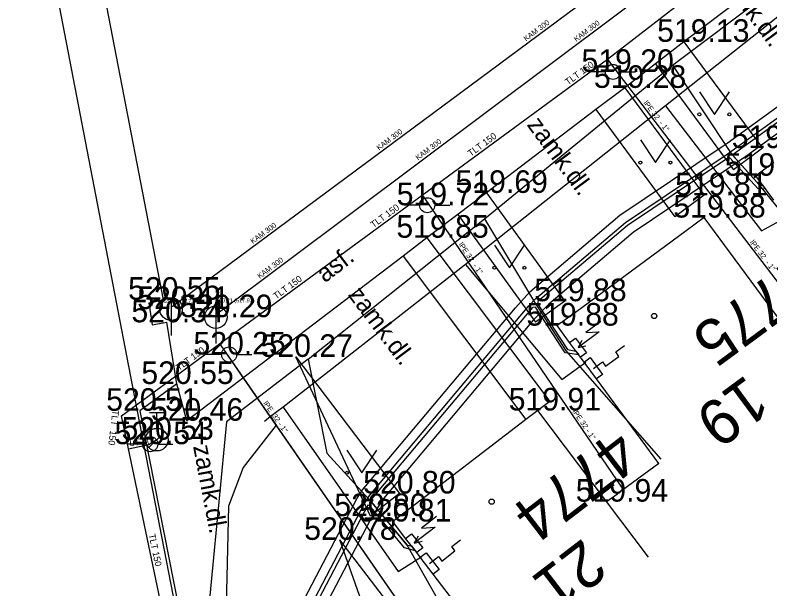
# Model space of a CAD drawing. Extents: x -668867 to -667827, y -1131943 to -1131019.
# Drawn here: x -668471.91 to -668446.84, y -1131403.51 to -1131384.44 of the extents above; entities that cross this region are included whole.
import ezdxf

# ---------------------------------------------------------------- set-up
doc = ezdxf.new("R2010")
doc.units = 0
for name, color, linetype in [('G_Bod_tecka', 7, 'Continuous'), ('G_Bod_vyska', 7, 'Continuous'), ('G_Budovy-znacky', 7, 'Continuous'), ('G_Budovy_Objekty', 7, 'Continuous'), ('G_Budovy_vstupy', 7, 'Continuous'), ('G_Cisla_orientacni', 7, 'Continuous'), ('G_Cisla_popisna', 7, 'Continuous'), ('G_Plochy_zpevnene', 7, 'Continuous'), ('G_Ploty', 7, 'Continuous'), ('G_Popisy_povrchu', 7, 'Continuous'), ('G_Site-kanalizace', 7, 'Continuous'), ('G_Site-Rozvadece', 7, 'Continuous'), ('G_Site-vodovod', 7, 'Continuous'), ('G_Z_CHRANICKA-TEPLOVOD_kotovane', 7, 'Continuous'), ('G_Z_ELsilove_podz_kotovane', 7, 'Continuous'), ('G_Z_KANAL_podz_kotovane', 7, 'Continuous'), ('G_Z_KANAL_podz_priblizne', 7, 'Continuous'), ('G_Z_PLYNY_podz_geodeticky', 7, 'Continuous'), ('G_Z_SPOJE_podz_geodeticky', 7, 'Continuous'), ('G_Z_SPOJE_podz_kotovane', 7, 'Continuous'), ('G_Z_SPOJE_podz_priblizne', 7, 'Continuous'), ('G_Z_VODA_podz_kotovane', 7, 'Continuous'), ('G_Zelen-Znacky', 7, 'Continuous'), ('Vrstva 16', 7, 'Continuous'), ('Vrstva 17', 7, 'Continuous'), ('Vrstva 2', 7, 'Continuous'), ('Vrstva 25', 7, 'Continuous'), ('Vrstva 26', 7, 'Continuous'), ('Vrstva 3', 7, 'Continuous'), ('Vrstva 4', 7, 'Continuous'), ('Vrstva 6', 7, 'Continuous'), ('Vrstva 7', 7, 'Continuous'), ('Vrstva 8', 7, 'Continuous')]:
    doc.layers.add(name, color=color, linetype=linetype)

msp = doc.modelspace()

# ---------------------------------------------------------------- linework, layer by layer
at = {"layer": 'G_Bod_tecka'}
for p, q in [((-668449.7, -1131385.33), (-668449.7, -1131385.33)), ((-668452.05, -1131386.33), (-668452.05, -1131386.33)), ((-668451.66, -1131386.86), (-668451.66, -1131386.86)), ((-668447.08, -1131388.86), (-668447.08, -1131388.86)), ((-668447.31, -1131389.78), (-668447.31, -1131389.78)), ((-668456.25, -1131390.35), (-668456.25, -1131390.35)), ((-668449.02, -1131390.43), (-668449.02, -1131390.43)), ((-668458.22, -1131390.76), (-668458.22, -1131390.76)), ((-668449.02, -1131391.17), (-668449.02, -1131391.17)), ((-668458.23, -1131391.84), (-668458.23, -1131391.84)), ((-668466.98, -1131393.9), (-668466.98, -1131393.9)), ((-668453.65, -1131393.95), (-668453.65, -1131393.95)), ((-668466.73, -1131394.21), (-668466.73, -1131394.21)), ((-668465.24, -1131394.48), (-668465.24, -1131394.48)), ((-668466.87, -1131394.65), (-668466.87, -1131394.65)), ((-668453.9, -1131394.76), (-668453.9, -1131394.76)), ((-668464.8, -1131395.72), (-668464.8, -1131395.72)), ((-668462.58, -1131395.8), (-668462.58, -1131395.8)), ((-668466.54, -1131396.7), (-668466.54, -1131396.7)), ((-668467.76, -1131397.59), (-668467.76, -1131397.59)), ((-668454.55, -1131397.58), (-668454.55, -1131397.58)), ((-668466.21, -1131397.92), (-668466.21, -1131397.92)), ((-668467.2, -1131398.55), (-668467.2, -1131398.55)), ((-668467.42, -1131398.7), (-668467.42, -1131398.7)), ((-668459.14, -1131400.34), (-668459.14, -1131400.34)), ((-668452.26, -1131400.61), (-668452.26, -1131400.61)), ((-668460.1, -1131401.09), (-668460.1, -1131401.09)), ((-668459.36, -1131401.27), (-668459.36, -1131401.27)), ((-668461.12, -1131401.88), (-668461.12, -1131401.88))]:
    msp.add_line(p, q, dxfattribs=at)
at = {"layer": 'G_Budovy-znacky'}
for centre in [(-668450.68, -1131394.44), (-668456.08, -1131400.61)]:
    msp.add_circle(centre, 0.0875, dxfattribs=at)
at = {"layer": 'G_Budovy_Objekty'}
for p, q in [((-668446.71, -1131389.34), (-668447.31, -1131389.78)), ((-668446.71, -1131390.59), (-668447.31, -1131389.78)), ((-668449.02, -1131391.17), (-668449.62, -1131391.61)), ((-668445.64, -1131395.76), (-668449.02, -1131391.17)), ((-668453.3, -1131394.32), (-668453.9, -1131394.76)), ((-668453.49, -1131395.32), (-668453.9, -1131394.76)), ((-668453.13, -1131395.81), (-668453.49, -1131395.32)), ((-668453.01, -1131395.97), (-668453.13, -1131395.81)), ((-668452.6, -1131396.53), (-668453.01, -1131395.97)), ((-668450.53, -1131399.34), (-668452.6, -1131396.53)), ((-668454.55, -1131397.58), (-668454.94, -1131397.88)), ((-668452.26, -1131400.61), (-668454.55, -1131397.58)), ((-668454.94, -1131397.88), (-668455.14, -1131398.04)), ((-668452.26, -1131400.61), (-668451.9, -1131400.35)), ((-668450.87, -1131402.46), (-668452.26, -1131400.61)), ((-668458.77, -1131400.82), (-668459.36, -1131401.27)), ((-668458.94, -1131401.83), (-668459.36, -1131401.27)), ((-668458.57, -1131402.3), (-668458.94, -1131401.83)), ((-668458.45, -1131402.46), (-668458.57, -1131402.3)), ((-668458.02, -1131403.02), (-668458.45, -1131402.46)), ((-668455.83, -1131405.88), (-668458.02, -1131403.02))]:
    msp.add_line(p, q, dxfattribs=at)
at = {"layer": 'G_Budovy_vstupy'}
for p, q in [((-668449.62, -1131391.61), (-668453.3, -1131394.32)), ((-668455.14, -1131398.04), (-668458.77, -1131400.82)), ((-668450.53, -1131399.34), (-668451.9, -1131400.35))]:
    msp.add_line(p, q, dxfattribs=at)
at = {"layer": 'G_Plochy_zpevnene'}
for p, q in [((-668466.98, -1131393.9), (-668470.45, -1131375.88)), ((-668445.92, -1131382.48), (-668449.7, -1131385.33)), ((-668449.7, -1131385.33), (-668450.64, -1131386.06)), ((-668449.7, -1131385.33), (-668447.08, -1131388.86)), ((-668450.64, -1131386.06), (-668451.66, -1131386.86)), ((-668450.64, -1131386.06), (-668448.05, -1131389.58)), ((-668451.66, -1131386.86), (-668452.62, -1131387.58)), ((-668451.66, -1131386.86), (-668449.02, -1131390.43)), ((-668452.62, -1131387.58), (-668456.25, -1131390.35)), ((-668452.62, -1131387.58), (-668449.99, -1131391.14)), ((-668447.08, -1131388.86), (-668448.05, -1131389.58)), ((-668456.25, -1131390.35), (-668457.2, -1131391.07)), ((-668456.25, -1131390.35), (-668453.65, -1131393.95)), ((-668449.02, -1131390.43), (-668449.99, -1131391.14)), ((-668457.2, -1131391.07), (-668458.23, -1131391.84)), ((-668457.2, -1131391.07), (-668454.62, -1131394.65)), ((-668458.23, -1131391.84), (-668459.02, -1131392.45)), ((-668459.02, -1131392.45), (-668466.21, -1131397.92)), ((-668459.02, -1131392.45), (-668454.94, -1131397.88)), ((-668467.47, -1131394), (-668466.98, -1131393.9)), ((-668467.47, -1131394), (-668467.36, -1131394.73)), ((-668453.65, -1131393.95), (-668454.62, -1131394.65)), ((-668467.36, -1131394.73), (-668466.87, -1131394.65)), ((-668466.54, -1131396.7), (-668466.87, -1131394.65)), ((-668460.1, -1131401.09), (-668462.58, -1131395.8)), ((-668462.58, -1131395.8), (-668459.14, -1131400.34)), ((-668466.54, -1131396.7), (-668467.77, -1131397.59)), ((-668466.21, -1131397.92), (-668466.54, -1131396.7)), ((-668467.77, -1131397.59), (-668465.32, -1131410.01)), ((-668459.14, -1131400.34), (-668460.1, -1131401.09)), ((-668458.86, -1131404.82), (-668461.12, -1131401.88)), ((-668459.82, -1131405.55), (-668461.12, -1131401.88))]:
    msp.add_line(p, q, dxfattribs=at)
msp.add_lwpolyline([(-668458.23, -1131391.84), (-668454.15, -1131397.28), (-668454.55, -1131397.58)], dxfattribs=at)
at = {"layer": 'G_Ploty'}
for p, q in [((-668467.84, -1131397.6), (-668471.91, -1131376.49)), ((-668465.42, -1131410.07), (-668467.84, -1131397.6))]:
    msp.add_line(p, q, dxfattribs=at)
at = {"layer": 'G_Site-kanalizace'}
for p, q in [((-668466.73, -1131393.835), (-668466.73, -1131395.085)), ((-668465.24, -1131394.105), (-668465.24, -1131395.355))]:
    msp.add_line(p, q, dxfattribs=at)
for centre in [(-668466.73, -1131394.21), (-668465.24, -1131394.48)]:
    msp.add_circle(centre, 0.375, dxfattribs=at)
at = {"layer": 'G_Site-Rozvadece'}
for p, q in [((-668452.453, -1131394.62), (-668452.957, -1131394.991)), ((-668452.506, -1131394.97), (-668453.211, -1131395.489)), ((-668452.957, -1131394.991), (-668452.506, -1131394.97)), ((-668453.49, -1131395.32), (-668453.29, -1131395.18)), ((-668453.29, -1131395.18), (-668452.93, -1131395.66)), ((-668453.079, -1131395.255), (-668453.211, -1131395.489)), ((-668453.211, -1131395.489), (-668452.948, -1131395.432)), ((-668452.93, -1131395.66), (-668453.13, -1131395.81)), ((-668453.01, -1131395.97), (-668452.81, -1131395.82)), ((-668452.81, -1131395.82), (-668452.4, -1131396.38)), ((-668452.4, -1131396.38), (-668452.6, -1131396.53)), ((-668457.909, -1131401.107), (-668458.405, -1131401.487)), ((-668457.956, -1131401.458), (-668458.65, -1131401.99)), ((-668458.405, -1131401.487), (-668457.956, -1131401.458)), ((-668458.94, -1131401.83), (-668458.74, -1131401.68)), ((-668458.74, -1131401.68), (-668458.37, -1131402.15)), ((-668458.522, -1131401.754), (-668458.65, -1131401.99)), ((-668458.65, -1131401.99), (-668458.389, -1131401.928)), ((-668458.37, -1131402.15), (-668458.57, -1131402.3)), ((-668458.45, -1131402.46), (-668458.25, -1131402.31)), ((-668458.25, -1131402.31), (-668457.82, -1131402.87)), ((-668457.82, -1131402.87), (-668458.02, -1131403.02))]:
    msp.add_line(p, q, dxfattribs=at)
for points in [[(-668452.7, -1131396.18), (-668452.403, -1131395.963), (-668452.295, -1131396.11), (-668451.85, -1131395.783), (-668451.958, -1131395.635), (-668451.662, -1131395.416)], [(-668458.14, -1131402.661), (-668457.847, -1131402.438), (-668457.736, -1131402.583), (-668457.298, -1131402.247), (-668457.408, -1131402.101), (-668457.117, -1131401.877)]]:
    msp.add_lwpolyline(points, dxfattribs=at)
at = {"layer": 'G_Site-vodovod'}
for p, q in [((-668452.3, -1131386.33), (-668452.8, -1131386.33)), ((-668451.8, -1131386.33), (-668451.3, -1131386.33)), ((-668458.47, -1131390.76), (-668458.97, -1131390.76)), ((-668457.97, -1131390.76), (-668457.47, -1131390.76)), ((-668465.05, -1131395.72), (-668465.55, -1131395.72)), ((-668464.55, -1131395.72), (-668464.05, -1131395.72)), ((-668467.45, -1131397.65), (-668466.95, -1131397.65)), ((-668467.2, -1131398.175), (-668467.2, -1131397.65)), ((-668467.465, -1131398.815), (-668466.935, -1131398.285)), ((-668467.67, -1131398.7), (-668468.17, -1131398.7)), ((-668467.17, -1131398.7), (-668466.67, -1131398.7))]:
    msp.add_line(p, q, dxfattribs=at)
for centre, radius in [((-668452.05, -1131386.33), 0.25), ((-668458.22, -1131390.76), 0.25), ((-668464.8, -1131395.72), 0.25), ((-668467.2, -1131398.55), 0.375), ((-668467.42, -1131398.7), 0.25)]:
    msp.add_circle(centre, radius, dxfattribs=at)
at = {"layer": 'G_Z_CHRANICKA-TEPLOVOD_kotovane'}
for points in [[(-668464.648, -1131408.33), (-668460.548, -1131400.495), (-668460.367, -1131400.219), (-668455.287, -1131394.166), (-668454.814, -1131393.64), (-668451.817, -1131391.092), (-668448.457, -1131388.832), (-668448.26, -1131388.697), (-668445.34, -1131386.587), (-668442.047, -1131384.232), (-668441.81, -1131384.05), (-668435.416, -1131379.007), (-668435.153, -1131378.801), (-668431.686, -1131376.112), (-668428.449, -1131373.772), (-668428.358, -1131373.706), (-668422.224, -1131368.973), (-668419.647, -1131366.933), (-668415.488, -1131363.916)], [(-668415.297, -1131364.666), (-668419.213, -1131367.507), (-668421.443, -1131369.278), (-668422.013, -1131369.719), (-668427.729, -1131374.129), (-668428.311, -1131374.56), (-668431.254, -1131376.688), (-668434.528, -1131379.228), (-668435.096, -1131379.672), (-668441.42, -1131384.66), (-668441.643, -1131384.829), (-668444.92, -1131387.173), (-668447.638, -1131389.137), (-668448.236, -1131389.551), (-668451.383, -1131391.668), (-668454.186, -1131394.05), (-668454.697, -1131394.584), (-668459.728, -1131400.575), (-668460.119, -1131401.228), (-668463.995, -1131408.635)]]:
    msp.add_lwpolyline(points, dxfattribs=at)
at = {"layer": 'G_Z_ELsilove_podz_kotovane'}
for points in [[(-668462.536, -1131414.807), (-668462.56, -1131413.938), (-668463.448, -1131410.135), (-668463.514, -1131409.965), (-668464.491, -1131408.676), (-668460.289, -1131400.647), (-668460.126, -1131400.398), (-668454.842, -1131394.103), (-668454.608, -1131393.858), (-668451.636, -1131391.332), (-668448.288, -1131389.08), (-668448.087, -1131388.942), (-668445.165, -1131386.831), (-668441.872, -1131384.476), (-668441.624, -1131384.286), (-668435.23, -1131379.243), (-668434.968, -1131379.037), (-668431.506, -1131376.352), (-668428.272, -1131374.015), (-668428.178, -1131373.946), (-668422.042, -1131369.211), (-668421.84, -1131369.058), (-668419.466, -1131367.172), (-668415.31, -1131364.157)], [(-668445.095, -1131386.929), (-668448.057, -1131389.07), (-668448.067, -1131389.111), (-668447.181, -1131390.089), (-668447.079, -1131390.095), (-668447.037, -1131390.152), (-668446.985, -1131390.222), (-668447.237, -1131390.206), (-668448.163, -1131389.184), (-668448.207, -1131389.17), (-668451.564, -1131391.428), (-668454.541, -1131393.958), (-668454.533, -1131394.066), (-668453.564, -1131395.556), (-668453.279, -1131395.607), (-668453.185, -1131395.735), (-668453.636, -1131395.664), (-668454.623, -1131394.147), (-668454.728, -1131394.155), (-668460.064, -1131400.509), (-668460.061, -1131400.642), (-668458.911, -1131402.04), (-668458.736, -1131402.088), (-668458.684, -1131402.156), (-668458.614, -1131402.247), (-668458.98, -1131402.146), (-668460.134, -1131400.736), (-668460.194, -1131400.725), (-668464.349, -1131408.664)]]:
    msp.add_lwpolyline(points, dxfattribs=at)
at = {"layer": 'G_Z_KANAL_podz_kotovane'}
msp.add_lwpolyline([(-668466.69, -1131394.13), (-668454.53, -1131385.11), (-668436.99, -1131372.08), (-668435.33, -1131370.85)], dxfattribs=at)
at = {"layer": 'G_Z_KANAL_podz_priblizne'}
msp.add_lwpolyline([(-668465.17, -1131394.34), (-668434.09, -1131371.05), (-668426.64, -1131365.62), (-668389.63, -1131338.71)], dxfattribs=at)
at = {"layer": 'G_Z_PLYNY_podz_geodeticky'}
for points in [[(-668386.12, -1131338.64), (-668398, -1131347.4), (-668404.54, -1131352.45), (-668411.27, -1131357.72), (-668417.93, -1131362.84), (-668424.45, -1131367.69), (-668429.86, -1131371.83), (-668430.88, -1131372.55), (-668437.18, -1131377.25), (-668443.69, -1131382.21), (-668450.3, -1131387.46), (-668456.95, -1131392.73), (-668463, -1131397.47), (-668463.43, -1131397.78), (-668463.62, -1131397.95)], [(-668450.3, -1131387.46), (-668447.73, -1131390.82), (-668447.12, -1131391.61), (-668446.26, -1131391.14)], [(-668456.95, -1131392.73), (-668453.75, -1131396.55), (-668452.95, -1131395.98)], [(-668463, -1131397.47), (-668459.19, -1131402.93), (-668458.4, -1131402.43)], [(-668463.43, -1131397.78), (-668463.24, -1131398.07), (-668464.33, -1131399.47), (-668464.82, -1131400.76), (-668464.91, -1131404.53), (-668464.38, -1131409.52), (-668463.57, -1131410.76), (-668462.76, -1131410.38)]]:
    msp.add_lwpolyline(points, dxfattribs=at)
at = {"layer": 'G_Z_SPOJE_podz_geodeticky'}
for points in [[(-668450.07, -1131386.1), (-668443.72, -1131381.32)], [(-668456.32, -1131391.21), (-668450.07, -1131386.1)], [(-668450.07, -1131386.1), (-668448.12, -1131389.04), (-668447.27, -1131389.99), (-668443.88, -1131394.17)], [(-668462.18, -1131395.87), (-668456.32, -1131391.21)], [(-668456.32, -1131391.21), (-668454.66, -1131393.98), (-668453.6, -1131395.61), (-668450.46, -1131399.2)], [(-668462.18, -1131395.87), (-668464.89, -1131397.96), (-668465.65, -1131405.93), (-668465.41, -1131408.13), (-668464.42, -1131408.67), (-668463.42, -1131409.99), (-668460.23, -1131413.73)], [(-668462.18, -1131395.87), (-668461.56, -1131399), (-668460.16, -1131400.53), (-668458.9, -1131402.05), (-668457.6, -1131404.34), (-668455.86, -1131405.8)]]:
    msp.add_lwpolyline(points, dxfattribs=at)
at = {"layer": 'G_Z_SPOJE_podz_kotovane'}
for points in [[(-668450.07, -1131386.1), (-668443.72, -1131381.32)], [(-668456.32, -1131391.21), (-668450.07, -1131386.1)], [(-668450.07, -1131386.1), (-668448.12, -1131389.04), (-668447.27, -1131389.99), (-668443.88, -1131394.17)], [(-668462.18, -1131395.87), (-668456.32, -1131391.21)], [(-668456.32, -1131391.21), (-668454.66, -1131393.98), (-668453.6, -1131395.61), (-668450.46, -1131399.2)], [(-668462.18, -1131395.87), (-668464.89, -1131397.96), (-668465.65, -1131405.93), (-668465.41, -1131408.13), (-668464.42, -1131408.67), (-668463.42, -1131409.99), (-668460.23, -1131413.73)], [(-668462.18, -1131395.87), (-668461.56, -1131399), (-668460.16, -1131400.53), (-668458.9, -1131402.05), (-668457.6, -1131404.34), (-668455.86, -1131405.8)]]:
    msp.add_lwpolyline(points, dxfattribs=at)
at = {"layer": 'G_Z_SPOJE_podz_priblizne'}
for points in [[(-668450.07, -1131386.1), (-668443.72, -1131381.32)], [(-668456.32, -1131391.21), (-668450.07, -1131386.1)], [(-668450.07, -1131386.1), (-668448.12, -1131389.04), (-668447.27, -1131389.99), (-668443.88, -1131394.17)], [(-668462.18, -1131395.87), (-668456.32, -1131391.21)], [(-668456.32, -1131391.21), (-668454.66, -1131393.98), (-668453.6, -1131395.61), (-668450.46, -1131399.2)], [(-668462.18, -1131395.87), (-668464.89, -1131397.96), (-668465.65, -1131405.93), (-668465.41, -1131408.13), (-668464.42, -1131408.67), (-668463.42, -1131409.99), (-668460.23, -1131413.73)], [(-668462.18, -1131395.87), (-668461.56, -1131399), (-668460.16, -1131400.53), (-668458.9, -1131402.05), (-668457.6, -1131404.34), (-668455.86, -1131405.8)]]:
    msp.add_lwpolyline(points, dxfattribs=at)
at = {"layer": 'G_Z_VODA_podz_kotovane'}
for points in [[(-668461.31, -1131431.41), (-668465.17, -1131413.01), (-668466.47, -1131406.83), (-668468.14, -1131398.85), (-668468.37, -1131397.76), (-668465.12, -1131395.37), (-668458.39, -1131390.42), (-668452.23, -1131385.91), (-668445.62, -1131380.79), (-668438.91, -1131376), (-668432.29, -1131371.28), (-668432.18, -1131371.2), (-668431.75, -1131370.89), (-668430.05, -1131369.78), (-668426.2, -1131367.09), (-668426.01, -1131366.96), (-668425.29, -1131366.45), (-668418.34, -1131361.6), (-668413.7, -1131358.36), (-668411.79, -1131356.89), (-668405.06, -1131351.73), (-668399.77, -1131347.67), (-668391.28, -1131341.15), (-668390.96, -1131340.9)], [(-668452.23, -1131385.91), (-668452.13, -1131386.05), (-668445.17, -1131395.17)], [(-668458.39, -1131390.42), (-668458.31, -1131390.53), (-668451.75, -1131400.16)], [(-668465.12, -1131395.37), (-668465, -1131395.53), (-668464.42, -1131396.37), (-668457.2, -1131406.8)], [(-668468.14, -1131398.85), (-668467.47, -1131398.71), (-668467.2, -1131398.55)]]:
    msp.add_lwpolyline(points, dxfattribs=at)
at = {"layer": 'G_Zelen-Znacky'}
for p, q in [((-668449.18, -1131386.99), (-668448.68, -1131387.74)), ((-668448.68, -1131387.74), (-668448.18, -1131386.99)), ((-668451.14, -1131388.59), (-668450.64, -1131389.34)), ((-668450.64, -1131389.34), (-668450.14, -1131388.59)), ((-668455.99, -1131392.09), (-668455.49, -1131392.84)), ((-668455.49, -1131392.84), (-668454.99, -1131392.09)), ((-668460.89, -1131398.9), (-668460.39, -1131399.65)), ((-668460.39, -1131399.65), (-668459.89, -1131398.9))]:
    msp.add_line(p, q, dxfattribs=at)
for centre in [(-668449.18, -1131387.74), (-668448.18, -1131387.74), (-668451.14, -1131389.34), (-668450.14, -1131389.34), (-668455.99, -1131392.84), (-668454.99, -1131392.84), (-668460.89, -1131399.65), (-668459.89, -1131399.65)]:
    msp.add_circle(centre, 0.05, dxfattribs=at)
at = {"layer": 'Vrstva 16'}
msp.add_lwpolyline([(-668466.69, -1131394.13), (-668454.53, -1131385.11), (-668436.99, -1131372.08), (-668435.33, -1131370.85)], dxfattribs=at)
at = {"layer": 'Vrstva 17'}
msp.add_lwpolyline([(-668465.17, -1131394.34), (-668434.09, -1131371.05), (-668426.64, -1131365.62), (-668389.63, -1131338.71)], dxfattribs=at)
at = {"layer": 'Vrstva 25'}
msp.add_lwpolyline([(-668468.144, -1131398.851), (-668467.47, -1131398.71), (-668467.196, -1131398.553)], dxfattribs=at)
at = {"layer": 'Vrstva 26'}
for points in [[(-668461.31, -1131431.41), (-668465.171, -1131413.013), (-668466.469, -1131406.828), (-668468.144, -1131398.851), (-668468.373, -1131397.758), (-668465.119, -1131395.368), (-668458.387, -1131390.425), (-668452.234, -1131385.908), (-668445.62, -1131380.792), (-668438.907, -1131376.002), (-668432.285, -1131371.276), (-668432.179, -1131371.201), (-668431.745, -1131370.891), (-668430.049, -1131369.778), (-668426.198, -1131367.088), (-668426.012, -1131366.958), (-668425.289, -1131366.453), (-668418.344, -1131361.602), (-668413.698, -1131358.357), (-668411.791, -1131356.893), (-668405.059, -1131351.726), (-668399.774, -1131347.67), (-668391.28, -1131341.15), (-668390.958, -1131340.902)], [(-668452.234, -1131385.908), (-668452.13, -1131386.05), (-668445.173, -1131395.171)], [(-668458.387, -1131390.425), (-668458.31, -1131390.53), (-668451.745, -1131400.164)], [(-668465.119, -1131395.368), (-668465, -1131395.53), (-668464.421, -1131396.367), (-668457.199, -1131406.797)]]:
    msp.add_lwpolyline(points, dxfattribs=at)
at = {"layer": 'Vrstva 6'}
for p, q in [((-668452.13, -1131386.05), (-668452.13, -1131386.05)), ((-668458.31, -1131390.529), (-668458.31, -1131390.529)), ((-668465, -1131395.53), (-668465, -1131395.53)), ((-668467.47, -1131398.71), (-668467.47, -1131398.71))]:
    msp.add_line(p, q, dxfattribs=at)
at = {"layer": 'Vrstva 7'}
msp.add_line((-668467.196, -1131398.553), (-668467.196, -1131398.553), dxfattribs=at)
at = {"layer": 'Vrstva 8'}
for p, q in [((-668466.69, -1131394.13), (-668466.69, -1131394.13)), ((-668465.17, -1131394.34), (-668465.17, -1131394.34))]:
    msp.add_line(p, q, dxfattribs=at)

# ---------------------------------------------------------------- texts
at = {"layer": 'G_Bod_vyska'}
for s, p in [('519.13', (-668450.583, -1131385.33)), ('519.20', (-668453.096, -1131386.33)), ('519.28', (-668452.684, -1131386.86)), ('519.79', (-668448.106, -1131388.86)), ('519.85', (-668448.334, -1131389.78)), ('519.69', (-668457.28, -1131390.35)), ('519.81', (-668449.983, -1131390.43)), ('519.72', (-668459.234, -1131390.76)), ('519.88', (-668450.044, -1131391.17)), ('519.85', (-668459.244, -1131391.84)), ('520.55', (-668468.156, -1131393.9)), ('519.88', (-668454.664, -1131393.95)), ('520.41', (-668467.854, -1131394.21)), ('520.29', (-668466.428, -1131394.48)), ('520.54', (-668468.046, -1131394.65)), ('519.88', (-668454.924, -1131394.76)), ('520.25', (-668465.986, -1131395.72)), ('520.27', (-668463.756, -1131395.8)), ('520.55', (-668467.716, -1131396.7)), ('520.51', (-668468.884, -1131397.59)), ('519.91', (-668455.514, -1131397.58)), ('520.46', (-668467.399, -1131397.92)), ('520.53', (-668468.376, -1131398.55)), ('520.54', (-668468.606, -1131398.7)), ('520.80', (-668460.347, -1131400.34)), ('519.94', (-668453.286, -1131400.61)), ('520.80', (-668461.307, -1131401.09)), ('520.81', (-668460.484, -1131401.27)), ('520.78', (-668462.306, -1131401.88))]:
    msp.add_text(s, height=0.75, dxfattribs=at).set_placement(p)
at = {"layer": 'G_Cisla_orientacni'}
for s, rotation, p in [('19', 216.3595, (-668447.613, -1131396.36)), ('21', 217.4724, (-668453.039, -1131401.8))]:
    msp.add_text(s, height=1.5, rotation=rotation, dxfattribs=at).set_placement(p)
at = {"layer": 'G_Cisla_popisna'}
for s, rotation, p in [('4775', 216.3595, (-668445.931, -1131392.344)), ('4774', 217.4724, (-668451.943, -1131398.132))]:
    msp.add_text(s, height=1.5, rotation=rotation, dxfattribs=at).set_placement(p)
at = {"layer": 'G_Popisy_povrchu'}
for s, rotation, p in [('zamk.dl.', 306.5132, (-668448.581, -1131383.152)), ('zamk.dl.', 306.414, (-668454.928, -1131388.09)), ('asf.', 37.3058, (-668461.621, -1131393.356)), ('zamk.dl.', 306.8899, (-668460.873, -1131393.741)), ('zamk.dl.', 280.7843, (-668465.999, -1131398.773))]:
    msp.add_text(s, height=0.6, rotation=rotation, dxfattribs=at).set_placement(p)
at = {"layer": 'Vrstva 2'}
for s, p in [('520.34 (517.56)', (-668467.03, -1131394.008)), ('520.21 (517.93)', (-668465.237, -1131393.987))]:
    msp.add_text(s, height=0.13163, dxfattribs=at).set_placement(p)
at = {"layer": 'Vrstva 3'}
for rotation, p in [(36.5997, (-668454.938, -1131385.319)), (36.8763, (-668453.27, -1131385.335)), (36.5997, (-668459.823, -1131388.944)), (36.8248, (-668458.526, -1131389.273)), (36.5739, (-668464.011, -1131392.054)), (36.8506, (-668463.78, -1131393.211))]:
    msp.add_text('KAM 300', height=0.1755, rotation=rotation, dxfattribs=at).set_placement(p)
at = {"layer": 'Vrstva 4'}
for s, height, rotation, p in [('TLT 150', 0.2194, 36.2554, (-668453.542, -1131386.781)), ('lPE 32  - 1"', 0.17551, 307.3039, (-668451.045, -1131387.365)), ('TLT 150', 0.2194, 36.2837, (-668456.773, -1131389.153)), ('TLT 150', 0.2194, 36.289, (-668460.005, -1131391.526)), ('lPE 32  - 1"', 0.17551, 304.0772, (-668457.187, -1131392.068)), ('lPE 32  - 1"', 0.17551, 307.157, (-668447.512, -1131391.996)), ('TLT 150', 0.2194, 36.289, (-668463.236, -1131393.899)), ('TLT 150', 0.2194, 36.2837, (-668466.467, -1131396.272)), ('lPE  32 - 1"', 0.17551, 304.7044, (-668463.675, -1131397.342)), ('lPE 32 - 1"', 0.17551, 304.2869, (-668453.404, -1131397.622)), ('TLT  150', 0.2194, 262.9177, (-668468.671, -1131397.558)), ('LT 80', 0.2194, 4.6627, (-668468.106, -1131398.756)), ('TLT 150', 0.2194, 281.8432, (-668467.473, -1131401.704))]:
    msp.add_text(s, height=height, rotation=rotation, dxfattribs=at).set_placement(p)

doc.saveas('drawing.dxf')
